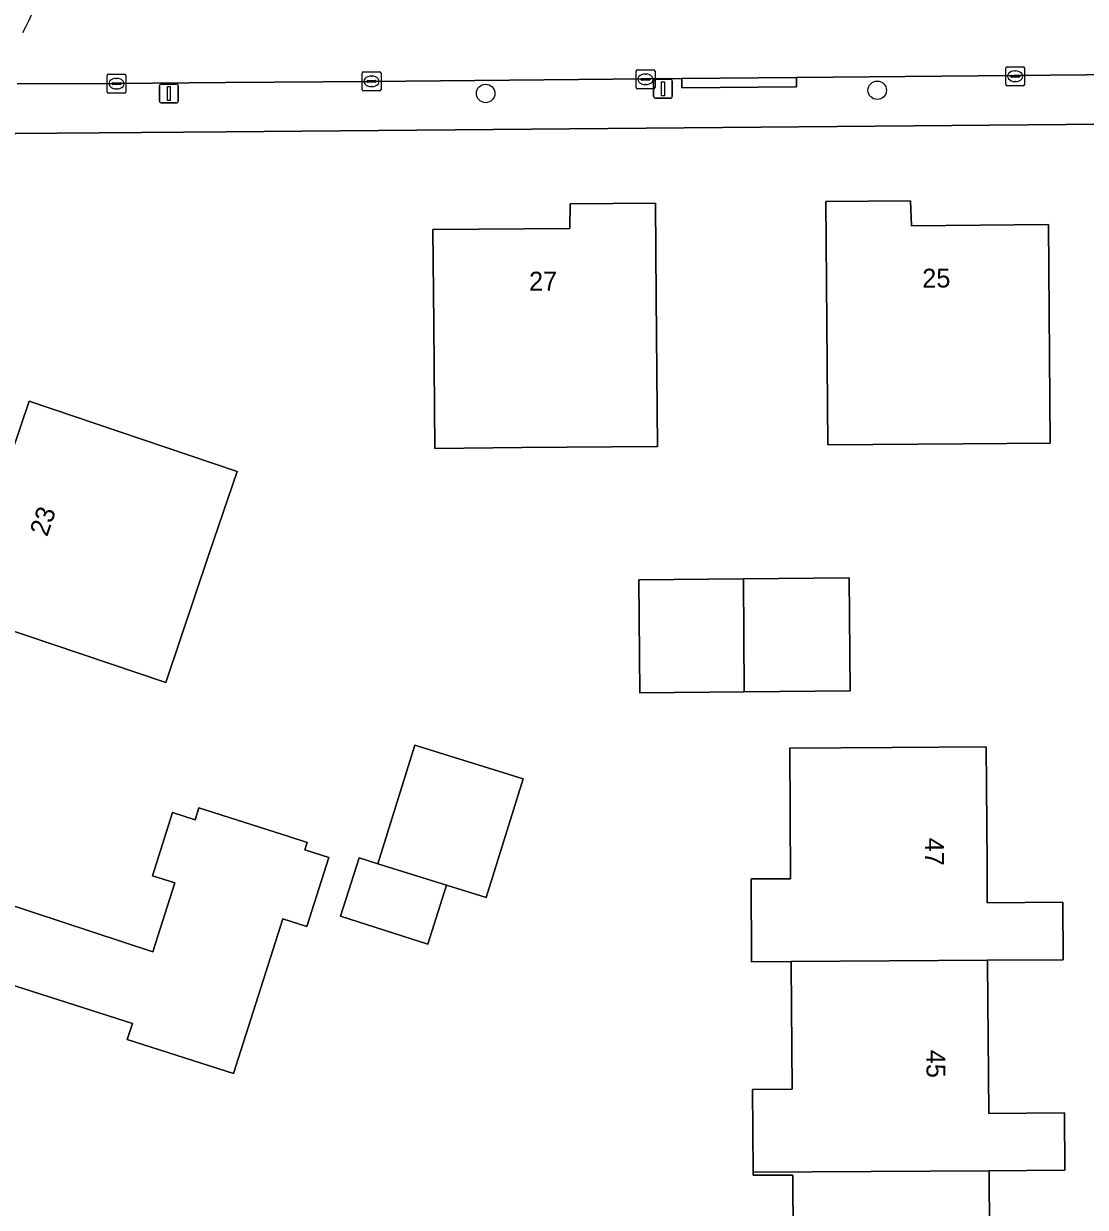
# Model space of a CAD drawing. Extents: x 157320 to 158835, y 386650 to 388491.
# Drawn here: x 157872.8 to 157928.9, y 387536.5 to 387599.1 of the extents above; entities that cross this region are included whole.
import ezdxf

# ---------------------------------------------------------------- set-up
doc = ezdxf.new("R2010")
doc.units = 0
for name, color, linetype in [('IMGEO_Boom', 7, 'Continuous'), ('IMGEO_Erf', 7, 'Continuous'), ('IMGEO_Kolk', 7, 'Continuous'), ('IMGEO_Lichtmast', 7, 'Continuous'), ('IMGEO_Pand', 7, 'Continuous'), ('IMGEO_Pand_nummerreeks', 7, 'Continuous'), ('IMGEO_Rijbaan_lokaal_open', 7, 'Continuous'), ('IMGEO_Voetpad_open', 7, 'Continuous')]:
    doc.layers.add(name, color=color, linetype=linetype)

msp = doc.modelspace()

# ---------------------------------------------------------------- linework, layer by layer
at = {"layer": 'IMGEO_Boom'}
for centre in [(157897.217, 387595.454), (157917.937, 387595.622)]:
    msp.add_circle(centre, 0.489, dxfattribs=at)
at = {"layer": 'IMGEO_Erf'}
for points in [[(157930.704, 387563.922), (157930.223, 387563.93), (157929.973, 387592.849), (157929.964, 387593.836), (157883.473, 387593.43), (157872.307, 387593.332), (157854.157, 387540.227)], [(157913.512, 387531.612), (157913.474, 387538.219), (157911.375, 387538.207), (157911.374, 387538.367), (157911.341, 387542.748), (157913.437, 387542.763), (157913.388, 387549.36), (157913.387, 387549.517), (157911.292, 387549.504), (157911.259, 387553.885), (157913.355, 387553.9), (157913.304, 387560.806), (157918.707, 387560.841), (157923.706, 387560.874), (157923.748, 387554.675), (157923.762, 387552.626), (157927.761, 387552.653), (157927.774, 387549.61), (157923.776, 387549.584), (157923.777, 387549.418), (157923.825, 387543.516), (157923.841, 387541.471), (157927.839, 387541.503), (157927.855, 387538.468), (157923.853, 387538.443), (157923.854, 387538.281), (157923.895, 387532.364)]]:
    msp.add_lwpolyline(points, dxfattribs=at)
for points in [[(157894.525, 387576.671), (157894.469, 387583.252), (157894.427, 387588.251), (157901.675, 387588.314), (157901.692, 387589.614), (157906.197, 387589.65), (157906.239, 387584.651), (157906.306, 387576.771), (157899.125, 387576.71)], [(157915.222, 387589.737), (157919.701, 387589.766), (157919.744, 387588.447), (157926.998, 387588.526), (157927.085, 387576.949), (157922.486, 387576.915), (157915.318, 387576.861)], [(157868.073, 387568.414), (157869.503, 387572.691), (157870.715, 387572.277), (157873.063, 387579.161), (157877.802, 387577.565), (157884.07, 387575.453), (157882.597, 387571.1), (157880.288, 387564.28), (157872.81, 387566.811)], [(157910.899, 387563.794), (157905.374, 387563.741), (157905.316, 387569.711), (157910.856, 387569.764), (157916.451, 387569.818), (157916.508, 387563.848)], [(157897.25, 387552.903), (157895.143, 387553.557), (157894.151, 387550.443), (157889.539, 387551.913), (157890.523, 387555), (157891.52, 387554.682), (157893.472, 387560.968), (157899.202, 387559.189)], [(157870.381, 387543.356), (157867.077, 387544.41), (157862.313, 387545.929), (157865.138, 387554.79), (157879.615, 387550.034), (157880.776, 387553.674), (157879.585, 387554.054), (157880.651, 387557.4), (157881.842, 387557.021), (157882.043, 387557.65), (157886.807, 387556.131), (157887.78, 387555.821), (157887.656, 387555.433), (157888.926, 387555.028), (157887.758, 387551.365), (157886.488, 387551.769), (157883.88, 387543.59), (157878.259, 387545.383), (157878.532, 387546.239), (157871.967, 387548.332)]]:
    msp.add_lwpolyline(points, close=True, dxfattribs=at)
at = {"layer": 'IMGEO_Kolk'}
for p, q in [((157924.812, 387596.863), (157925.664, 387596.863)), ((157877.187, 387595.545), (157877.187, 387596.397)), ((157877.262, 387596.471), (157878.114, 387596.471)), ((157877.675, 387596.251), (157877.7, 387596.251)), ((157878.188, 387596.397), (157878.188, 387595.545)), ((157890.681, 387595.667), (157890.681, 387596.519)), ((157890.756, 387596.593), (157891.608, 387596.593)), ((157891.169, 387596.373), (157891.194, 387596.373)), ((157891.682, 387596.519), (157891.682, 387595.667)), ((157905.178, 387595.774), (157905.178, 387596.626)), ((157905.253, 387596.7), (157906.105, 387596.7)), ((157905.437, 387596.194), (157905.437, 387596.206)), ((157905.48, 387596.243), (157905.878, 387596.243)), ((157905.666, 387596.48), (157905.691, 387596.48)), ((157905.921, 387596.206), (157905.921, 387596.194)), ((157906.179, 387596.626), (157906.179, 387595.774)), ((157924.737, 387595.937), (157924.737, 387596.789)), ((157924.996, 387596.357), (157924.996, 387596.369)), ((157925.434, 387596.32), (157925.036, 387596.32)), ((157925.039, 387596.406), (157925.437, 387596.406)), ((157925.225, 387596.643), (157925.25, 387596.643)), ((157925.48, 387596.369), (157925.48, 387596.357)), ((157925.738, 387596.789), (157925.738, 387595.937)), ((157877.446, 387595.965), (157877.446, 387595.977)), ((157877.884, 387595.928), (157877.486, 387595.928)), ((157877.489, 387596.014), (157877.887, 387596.014)), ((157877.698, 387595.691), (157877.673, 387595.691)), ((157877.93, 387595.977), (157877.93, 387595.965)), ((157891.608, 387595.593), (157890.756, 387595.593)), ((157890.94, 387596.087), (157890.94, 387596.099)), ((157891.378, 387596.05), (157890.98, 387596.05)), ((157890.983, 387596.136), (157891.381, 387596.136)), ((157891.192, 387595.813), (157891.167, 387595.813)), ((157891.424, 387596.099), (157891.424, 387596.087)), ((157906.105, 387595.7), (157905.253, 387595.7)), ((157905.875, 387596.157), (157905.477, 387596.157)), ((157905.689, 387595.92), (157905.664, 387595.92)), ((157925.664, 387595.863), (157924.812, 387595.863)), ((157925.248, 387596.083), (157925.223, 387596.083)), ((157878.114, 387595.471), (157877.262, 387595.471))]:
    msp.add_line(p, q, dxfattribs=at)
for points in [[(157924.812, 387596.863), (157925.664, 387596.863)], [(157877.187, 387595.545), (157877.187, 387596.397)], [(157877.262, 387596.471), (157878.114, 387596.471)], [(157878.188, 387596.397), (157878.188, 387595.545)], [(157890.681, 387595.667), (157890.681, 387596.519)], [(157890.756, 387596.593), (157891.608, 387596.593)], [(157891.682, 387596.519), (157891.682, 387595.667)], [(157905.178, 387595.774), (157905.178, 387596.626)], [(157905.253, 387596.7), (157906.105, 387596.7)], [(157906.179, 387596.626), (157906.179, 387595.774)], [(157924.737, 387595.937), (157924.737, 387596.789)], [(157925.738, 387596.789), (157925.738, 387595.937)], [(157891.608, 387595.593), (157890.756, 387595.593)], [(157906.105, 387595.7), (157905.253, 387595.7)], [(157925.664, 387595.863), (157924.812, 387595.863)], [(157878.114, 387595.471), (157877.262, 387595.471)]]:
    msp.add_lwpolyline(points, dxfattribs=at)
for centre, radius, start, end in [((157924.814, 387596.787), 0.0765, 91.55205, 178.44795), ((157924.814, 387596.787), 0.0765, 91.55205, 178.44795), ((157925.662, 387596.787), 0.0765, 1.55205, 88.44795), ((157925.662, 387596.787), 0.0765, 1.55205, 88.44795), ((157877.264, 387596.395), 0.0765, 91.55205, 178.44795), ((157877.264, 387596.395), 0.0765, 91.55205, 178.44795), ((157878.112, 387596.395), 0.0765, 1.55205, 88.44795), ((157878.112, 387596.395), 0.0765, 1.55205, 88.44795), ((157890.758, 387596.517), 0.0765, 91.55205, 178.44795), ((157890.758, 387596.517), 0.0765, 91.55205, 178.44795), ((157891.606, 387596.517), 0.0765, 1.55205, 88.44795), ((157891.606, 387596.517), 0.0765, 1.55205, 88.44795), ((157905.255, 387596.624), 0.0765, 91.55205, 178.44795), ((157905.255, 387596.624), 0.0765, 91.55205, 178.44795), ((157905.477, 387596.203), 0.0403, 85.87752, 175.75265), ((157905.474, 387596.193), 0.0366, 178.93798, 274.71019), ((157905.878, 387596.2), 0.043, 264.86636, 352.45326), ((157905.882, 387596.205), 0.0386, 1.73085, 96.63898), ((157906.103, 387596.624), 0.0765, 1.55205, 88.44795), ((157906.103, 387596.624), 0.0765, 1.55205, 88.44795), ((157925.036, 387596.366), 0.0403, 85.87752, 175.75265), ((157925.033, 387596.356), 0.0366, 178.93798, 274.71019), ((157925.437, 387596.363), 0.043, 264.86636, 352.45326), ((157925.441, 387596.368), 0.0386, 1.73085, 96.63898), ((157877.264, 387595.547), 0.0765, 181.55205, 268.44795), ((157877.264, 387595.547), 0.0765, 181.55205, 268.44795), ((157877.486, 387595.974), 0.0403, 85.87752, 175.75265), ((157877.483, 387595.964), 0.0366, 178.93798, 274.71019), ((157877.887, 387595.971), 0.043, 264.86636, 352.45326), ((157877.891, 387595.976), 0.0386, 1.73085, 96.63898), ((157878.112, 387595.547), 0.0765, 271.55205, 358.44795), ((157878.112, 387595.547), 0.0765, 271.55205, 358.44795), ((157890.758, 387595.669), 0.0765, 181.55205, 268.44795), ((157890.758, 387595.669), 0.0765, 181.55205, 268.44795), ((157890.98, 387596.096), 0.0403, 85.87752, 175.75265), ((157890.977, 387596.086), 0.0366, 178.93798, 274.71019), ((157891.381, 387596.093), 0.043, 264.86636, 352.45326), ((157891.385, 387596.098), 0.0386, 1.73085, 96.63898), ((157891.606, 387595.669), 0.0765, 271.55205, 358.44795), ((157891.606, 387595.669), 0.0765, 271.55205, 358.44795), ((157905.255, 387595.776), 0.0765, 181.55205, 268.44795), ((157905.255, 387595.776), 0.0765, 181.55205, 268.44795), ((157906.103, 387595.776), 0.0765, 271.55205, 358.44795), ((157906.103, 387595.776), 0.0765, 271.55205, 358.44795), ((157924.814, 387595.939), 0.0765, 181.55205, 268.44795), ((157924.814, 387595.939), 0.0765, 181.55205, 268.44795), ((157925.662, 387595.939), 0.0765, 271.55205, 358.44795), ((157925.662, 387595.939), 0.0765, 271.55205, 358.44795)]:
    msp.add_arc(centre, radius, start, end, dxfattribs=at)
for centre, major_axis, ratio, start_param, end_param in [((157877.674, 387595.971), (-0.387, 0.002), 0.722429, 4.712389, 7.853982), ((157877.699, 387595.971), (-0.39, 0.002), 0.717154, 1.570796, 4.712389), ((157891.168, 387596.093), (-0.387, 0.002), 0.722429, 4.712389, 7.853982), ((157891.193, 387596.093), (-0.39, 0.002), 0.717154, 1.570796, 4.712389), ((157905.665, 387596.2), (-0.387, 0.002), 0.722429, 4.712389, 7.853982), ((157905.69, 387596.2), (-0.39, 0.002), 0.717154, 1.570796, 4.712389), ((157925.224, 387596.363), (-0.387, 0.002), 0.722429, 4.712389, 7.853982), ((157925.249, 387596.363), (-0.39, 0.002), 0.717154, 1.570796, 4.712389)]:
    msp.add_ellipse(centre, major_axis=major_axis, ratio=ratio, start_param=start_param, end_param=end_param, dxfattribs=at)
at = {"layer": 'IMGEO_Lichtmast'}
for p, q in [((157906.203, 387596.201), (157906.993, 387596.201)), ((157906.993, 387596.201), (157906.203, 387596.201)), ((157879.962, 387595.053), (157879.962, 387595.853)), ((157879.962, 387595.853), (157879.962, 387595.053)), ((157880.062, 387595.953), (157880.852, 387595.953)), ((157880.852, 387595.953), (157880.062, 387595.953)), ((157880.952, 387595.853), (157880.952, 387595.053)), ((157880.952, 387595.053), (157880.952, 387595.853)), ((157906.103, 387595.301), (157906.103, 387596.101)), ((157906.103, 387596.101), (157906.103, 387595.301)), ((157907.093, 387596.101), (157907.093, 387595.301)), ((157907.093, 387595.301), (157907.093, 387596.101)), ((157880.852, 387594.953), (157880.062, 387594.953)), ((157880.062, 387594.953), (157880.852, 387594.953)), ((157906.993, 387595.201), (157906.203, 387595.201)), ((157906.203, 387595.201), (157906.993, 387595.201))]:
    msp.add_line(p, q, dxfattribs=at)
for points in [[(157880.382, 387595.828), (157880.532, 387595.828), (157880.532, 387595.078), (157880.382, 387595.078), (157880.382, 387595.828)], [(157906.523, 387596.076), (157906.673, 387596.076), (157906.673, 387595.326), (157906.523, 387595.326), (157906.523, 387596.076)]]:
    msp.add_lwpolyline(points, dxfattribs=at)
for centre, start, end in [((157906.203, 387596.101), 90, 180), ((157906.203, 387596.101), 90, 180), ((157906.993, 387596.101), 0, 90), ((157906.993, 387596.101), 360, 90), ((157880.062, 387595.853), 90, 180), ((157880.062, 387595.853), 90, 180), ((157880.852, 387595.853), 0, 90), ((157880.852, 387595.853), 360, 90), ((157880.062, 387595.053), 180, 270), ((157880.062, 387595.053), 180, 270), ((157880.852, 387595.053), 270, 0), ((157880.852, 387595.053), 270, 0), ((157906.203, 387595.301), 180, 270), ((157906.203, 387595.301), 180, 270), ((157906.993, 387595.301), 270, 0), ((157906.993, 387595.301), 270, 0)]:
    msp.add_arc(centre, 0.1, start, end, dxfattribs=at)
at = {"layer": 'IMGEO_Pand'}
for points in [[(157894.525, 387576.671), (157899.125, 387576.71), (157906.306, 387576.771), (157906.239, 387584.651), (157906.197, 387589.65), (157901.692, 387589.614), (157901.675, 387588.314), (157894.427, 387588.251), (157894.469, 387583.252)], [(157927.085, 387576.949), (157926.998, 387588.526), (157919.744, 387588.447), (157919.701, 387589.766), (157915.222, 387589.737), (157915.318, 387576.861), (157922.486, 387576.915)], [(157877.802, 387577.565), (157873.063, 387579.161), (157870.715, 387572.277), (157869.503, 387572.691), (157868.073, 387568.414), (157872.81, 387566.811), (157880.288, 387564.28), (157882.597, 387571.1), (157884.07, 387575.453)], [(157910.856, 387569.764), (157905.316, 387569.711), (157905.374, 387563.741), (157910.899, 387563.794)], [(157910.856, 387569.764), (157910.899, 387563.794), (157916.508, 387563.848), (157916.451, 387569.818)], [(157899.202, 387559.189), (157893.472, 387560.968), (157891.52, 387554.682), (157895.143, 387553.557), (157897.25, 387552.903)], [(157923.706, 387560.874), (157918.707, 387560.841), (157913.304, 387560.806), (157913.355, 387553.9), (157911.259, 387553.885), (157911.292, 387549.504), (157913.387, 387549.517), (157923.776, 387549.584), (157927.774, 387549.61), (157927.761, 387552.653), (157923.762, 387552.626), (157923.748, 387554.675)], [(157887.78, 387555.821), (157886.807, 387556.131), (157882.043, 387557.65), (157881.842, 387557.021), (157880.651, 387557.4), (157879.585, 387554.054), (157880.776, 387553.674), (157879.615, 387550.034), (157865.138, 387554.79), (157862.313, 387545.929), (157867.077, 387544.41), (157870.381, 387543.356), (157871.967, 387548.332), (157878.532, 387546.239), (157878.259, 387545.383), (157883.88, 387543.59), (157886.488, 387551.769), (157887.758, 387551.365), (157888.926, 387555.028), (157887.656, 387555.433)], [(157895.143, 387553.557), (157891.52, 387554.682), (157890.523, 387555), (157889.539, 387551.913), (157894.151, 387550.443)], [(157923.777, 387549.418), (157923.776, 387549.584), (157913.387, 387549.517), (157913.388, 387549.36), (157913.437, 387542.763), (157911.341, 387542.748), (157911.374, 387538.367), (157923.853, 387538.443), (157927.855, 387538.468), (157927.839, 387541.503), (157923.841, 387541.471), (157923.825, 387543.516)], [(157923.854, 387538.281), (157923.853, 387538.443), (157911.374, 387538.367), (157911.375, 387538.207), (157913.474, 387538.219), (157913.512, 387531.612), (157911.413, 387531.6), (157911.438, 387527.212), (157913.547, 387527.226), (157923.923, 387527.292), (157927.922, 387527.318), (157927.911, 387530.355), (157923.909, 387530.327), (157923.895, 387532.364)]]:
    msp.add_lwpolyline(points, close=True, dxfattribs=at)
at = {"layer": 'IMGEO_Rijbaan_lokaal_open'}
msp.add_lwpolyline([(157872.425, 387595.954), (157877.684, 387595.972), (157883.456, 387596.024), (157891.178, 387596.094), (157907.594, 387596.246), (157913.657, 387596.302), (157930.927, 387596.461), (157939.861, 387596.506), (157940.586, 387596.503), (157940.826, 387596.505), (157968.002, 387596.722), (157971.766, 387596.754), (157981.861, 387596.809), (157983.027, 387596.839), (157989.014, 387596.873), (157996.404, 387596.939), (158000, 387596.95), (158001.053, 387596.953), (158007.092, 387596.993)], dxfattribs=at)
msp.add_arc((157866.456, 387602.357), 7.269, 329.59678, 12.9044, dxfattribs=at)
msp.add_arc((157866.456, 387602.357), 7.269, 329.59678, 12.9044, dxfattribs=at)
at = {"layer": 'IMGEO_Voetpad_open'}
for points in [[(157930.932, 387595.421), (157930.927, 387596.461), (157913.657, 387596.302), (157913.661, 387595.803), (157907.598, 387595.747), (157907.594, 387596.246), (157891.178, 387596.094), (157883.456, 387596.024), (157877.684, 387595.972), (157872.425, 387595.954)], [(157867.69, 387593.242), (157872.307, 387593.332), (157883.473, 387593.43), (157929.964, 387593.836), (157929.973, 387592.849), (157933.016, 387592.871), (157930.932, 387595.421)]]:
    msp.add_lwpolyline(points, dxfattribs=at)
msp.add_lwpolyline([(157913.657, 387596.302), (157907.594, 387596.246), (157907.598, 387595.747), (157913.661, 387595.803)], close=True, dxfattribs=at)

# ---------------------------------------------------------------- texts
at = {"layer": 'IMGEO_Pand_nummerreeks'}
for s, rotation, p in [('25', 0.62396, (157920.324, 387585.173)), ('27', 0.49801, (157899.52, 387585.015)), ('23', 71.16648, (157874.016, 387571.96)), ('47', 270.3894, (157920.459, 387556.066)), ('45', 270.3894, (157920.536, 387544.842))]:
    msp.add_text(s, height=1, rotation=rotation, dxfattribs=at).set_placement(p)

doc.saveas('drawing.dxf')
